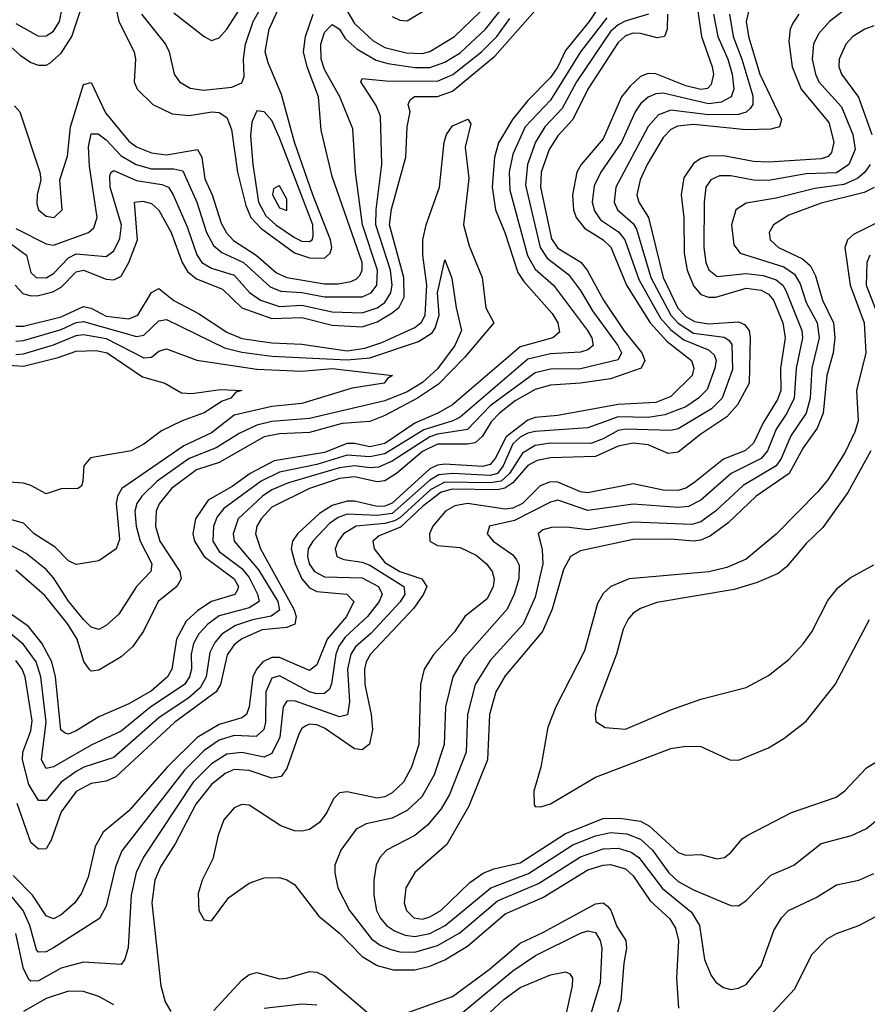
# Model space of a CAD drawing. Header units: inches. Extents: x 884549 to 1028252, y 526810 to 653624.
# Tile 787 of 1056: x 1011280 to 1013532, y 601241 to 603855. Entities that reach past the tile are written whole.
import ezdxf

# ---------------------------------------------------------------- set-up
doc = ezdxf.new("R2010")
doc.units = ezdxf.units.IN
doc.header["$MEASUREMENT"] = 0
doc.layers.add('B0610', color=7, linetype='Continuous')

msp = doc.modelspace()

# ---------------------------------------------------------------- linework, layer by layer
at = {"layer": 'B0610', "color": 5}
for points, elevation in [([(1011690, 603873), (1011770, 603810.1), (1011790, 603799.3), (1011810, 603806.7), (1011830, 603829.4), (1011907.2, 603950)], 2560), ([(1012110, 603947), (1012170, 603844.6), (1012218.9, 603798.9), (1012250, 603781.5), (1012307, 603767), (1012350, 603765.1), (1012370, 603770.5), (1012435.5, 603810), (1012503.8, 603876.2)], 2480), ([(1012847.3, 603932.7), (1012793.3, 603850), (1012730, 603772.8), (1012709.5, 603730), (1012690, 603701.3), (1012630, 603640.1), (1012589.2, 603590), (1012552.4, 603527.6), (1012541.5, 603490), (1012535.6, 603410), (1012544.5, 603350), (1012569.5, 603290), (1012604, 603184), (1012619.7, 603159.7), (1012694.9, 603074.9), (1012710.1, 603050), (1012714.5, 603025.5), (1012696.3, 603010), (1012610, 602986.6), (1012430, 602832.3), (1012391.3, 602810), (1012330, 602783.8), (1012250, 602729.6), (1012210, 602721.1), (1012170, 602730), (1012150, 602729.3), (1012090, 602705.7), (1011956.4, 602683.6), (1011892.6, 602650), (1011844.6, 602615.4), (1011780.5, 602579.5), (1011747, 602530), (1011740, 602490), (1011744.3, 602470), (1011770.3, 602430), (1011850, 602370), (1011861.1, 602350), (1011859.2, 602340.8), (1011851.7, 602328.3), (1011790, 602310), (1011753.7, 602286.3), (1011722, 602258), (1011696.5, 602210), (1011684.7, 602130), (1011672.4, 602110), (1011630, 602073.2), (1011570, 602038.2), (1011490, 602003.9), (1011430, 601966.4), (1011410, 601957.7), (1011400.8, 601960.8), (1011389.7, 601969.7), (1011375.6, 602110), (1011365.8, 602150), (1011339.2, 602199.2), (1011303.3, 602243.3), (1011221.1, 602301.1)], 2420), ([(1011270, 603300.6), (1011350, 603259.7), (1011370, 603256), (1011463.1, 603290), (1011477.4, 603302.6), (1011485.9, 603330), (1011465.8, 603465.8), (1011462.9, 603517.1), (1011470, 603551.8), (1011488.2, 603551.8), (1011510, 603536.3), (1011550, 603493), (1011589.9, 603470.1), (1011630, 603458.7), (1011690, 603459.3), (1011713.6, 603453.6), (1011750.3, 603370), (1011776.5, 603290), (1011795.2, 603255.2), (1011816.8, 603236.8), (1011875.1, 603210), (1011945.6, 603145.6), (1011974.3, 603134.3), (1012030, 603130.5), (1012090, 603119), (1012190, 603119.1), (1012214.2, 603130), (1012229.4, 603150), (1012231, 603190), (1012190.9, 603310), (1012172.3, 603450), (1012165.3, 603565.3), (1012130.7, 603650), (1012090, 603722.9), (1012081.1, 603750), (1012080.2, 603790), (1012090, 603820.7), (1012097.7, 603830), (1012110, 603842.3), (1012130, 603830.1), (1012144.9, 603804.9), (1012176.6, 603776.6), (1012227, 603747), (1012258.3, 603738.3), (1012330, 603727.7), (1012370, 603728), (1012410, 603742.3), (1012450, 603767.1), (1012517.3, 603830), (1012590, 603921.6)], 2460), ([(1011530, 603913.6), (1011543.8, 603850), (1011584.6, 603770), (1011587.8, 603750), (1011583.9, 603690), (1011592.5, 603670), (1011633.7, 603630), (1011684.8, 603604.8), (1011730, 603600.1), (1011790.6, 603610.6), (1011810, 603608.8), (1011830, 603595.2), (1011843.1, 603563.1), (1011858.9, 603450), (1011881.3, 603361.3), (1011894.5, 603330), (1011921.1, 603301.1), (1012010, 603236.1), (1012050, 603222.9), (1012090, 603222.1), (1012105.2, 603234.8), (1012109.3, 603250), (1012106.2, 603270), (1012058.5, 603390), (1012010.3, 603530), (1011975.9, 603655.9), (1011940.3, 603740.3), (1011932.3, 603770), (1011942.5, 603830), (1011987.9, 603930)], 2520), ([(1011603.7, 603870), (1011667.2, 603790), (1011677.2, 603770), (1011690.1, 603710), (1011704.6, 603690), (1011733, 603673), (1011768.1, 603668.1), (1011843.9, 603676.1), (1011870, 603687.1), (1011876.1, 603703.9), (1011874.9, 603750), (1011879.8, 603790), (1011900.2, 603850), (1011945.9, 603930)], 2540), ([(1011210, 603822.3), (1011280.9, 603760.9), (1011310, 603741.4), (1011330, 603734.5), (1011350, 603734.3), (1011360.4, 603739.6), (1011390, 603765.6), (1011418.7, 603810), (1011450, 603903.6)], 2520), ([(1013080.1, 603890), (1013091.6, 603810), (1013120.2, 603730), (1013123.2, 603710), (1013117.5, 603682.5), (1013107.5, 603672.5), (1013090, 603669.6), (1013050, 603678.9), (1012970, 603711.2), (1012950, 603712), (1012930, 603703.9), (1012901.7, 603678.3), (1012879, 603650), (1012830, 603539), (1012771.8, 603470), (1012760.6, 603450), (1012748.7, 603390), (1012751.3, 603350), (1012758.4, 603330), (1012781.1, 603301.1), (1012830.4, 603270), (1012850.5, 603250.5), (1012892.5, 603150), (1012955.4, 603050), (1013000.4, 603000.4), (1013065.3, 602950), (1013070.9, 602930), (1013066.9, 602910), (1013010, 602854.7), (1012970, 602838.9), (1012870, 602833.3), (1012710, 602803.7), (1012650, 602798.7), (1012630, 602791.7), (1012572.4, 602747.6), (1012543.1, 602690), (1012530, 602674), (1012510, 602668.5), (1012410, 602674.7), (1012390, 602672.1), (1012370, 602662.5), (1012270, 602571.3), (1012250, 602563), (1012230, 602562.5), (1012170, 602576.7), (1012150, 602576.9), (1012110, 602565.3), (1012076.5, 602543.5), (1012017.8, 602490), (1012004.5, 602470), (1012001.6, 602450), (1012012.4, 602410), (1012030, 602370.4), (1012050, 602346.5), (1012070, 602336.9), (1012149.7, 602329.7), (1012167.6, 602310), (1012148.3, 602270), (1012096.8, 602210), (1012070, 602141.7), (1012050, 602127.3), (1011970, 602161.3), (1011950, 602161.4), (1011925.9, 602150), (1011909.3, 602130.7), (1011899.8, 602110), (1011889.6, 602030.4), (1011882.5, 602010), (1011870, 602000.8), (1011810, 601983.9), (1011751.3, 601948.7), (1011672.2, 601870), (1011570, 601754.1), (1011502.2, 601697.8), (1011480.8, 601659.2), (1011462.1, 601577.9), (1011444.1, 601535.9), (1011426.9, 601510), (1011390, 601478.1), (1011370, 601467.8), (1011350, 601475.8), (1011313.8, 601530), (1011262.9, 601582.9)], 2520), ([(1011270, 603844.9), (1011330, 603811.4), (1011350, 603811.8), (1011370, 603824.2), (1011385.4, 603850), (1011396.4, 603903.6)], 2540), ([(1013221.6, 603898.4), (1013210, 603850), (1013216.1, 603810), (1013246.5, 603710), (1013303.9, 603590), (1013299.1, 603570), (1013275.9, 603564.1), (1013210, 603562.8), (1013070, 603576.3), (1013027.5, 603572.5), (1013010, 603563.1), (1012990, 603542.2), (1012947.2, 603470), (1012929, 603430), (1012920.1, 603390), (1012924.8, 603370), (1012951, 603330), (1012990, 603170), (1013029.2, 603089.2), (1013050, 603066.8), (1013073.3, 603053.3), (1013110, 603047.4), (1013190, 603052.3), (1013206, 603046), (1013218.1, 603030), (1013221.2, 603010), (1013218.6, 602890), (1013187.5, 602832.5), (1013159.3, 602800.7), (1013090, 602754.5), (1013030, 602706.4), (1013002.8, 602702.8), (1012950, 602726.5), (1012910, 602730.9), (1012870, 602722.3), (1012810, 602695.3), (1012690, 602691.7), (1012655.1, 602684.9), (1012630, 602671), (1012590, 602625.1), (1012569.2, 602610.9), (1012550, 602606.6), (1012430, 602608.1), (1012399.6, 602600.4), (1012350, 602562.1), (1012292.2, 602507.8), (1012235.1, 602484.9), (1012218.8, 602470), (1012221.6, 602450), (1012250, 602413.4), (1012290, 602390), (1012348.3, 602370), (1012361.8, 602350), (1012353.3, 602330), (1012327.2, 602292.8), (1012212.1, 602170), (1012201, 602150), (1012196.4, 602130), (1012197.1, 602090), (1012213.6, 602010), (1012217.4, 601970), (1012209.1, 601930.9), (1012190, 601916.6), (1012170, 601918.6), (1012090, 601974.1), (1012070, 601982.3), (1012050, 601984), (1012040.3, 601979.7), (1012030, 601973), (1012021.8, 601958.2), (1011990, 601866.9), (1011974.7, 601845.3), (1011950, 601840.6), (1011890, 601861.7), (1011850, 601864.4), (1011826.3, 601853.7), (1011790, 601824.5), (1011747.7, 601772.3), (1011693.5, 601666.5), (1011654.4, 601605.6), (1011639.1, 601570), (1011631.2, 601510), (1011655.5, 601290), (1011666.9, 601246.9), (1011681.5, 601221.5)], 2580), ([(1012270, 603863.1), (1012290, 603853.7), (1012310, 603852), (1012372.6, 603890)], 2520), ([(1011230, 603279.3), (1011297.8, 603230), (1011310, 603183.7), (1011323.7, 603170), (1011350, 603169.3), (1011370, 603180.9), (1011410, 603223), (1011430, 603233.3), (1011510, 603225.7), (1011530, 603241.2), (1011545.7, 603274.3), (1011550.4, 603309.6), (1011520.7, 603410), (1011519.3, 603440.7), (1011522.8, 603450), (1011530, 603454.1), (1011590, 603427.9), (1011657.3, 603417.3), (1011675.6, 603410), (1011688.2, 603390), (1011724.8, 603304.8), (1011750.8, 603230.8), (1011764.4, 603210), (1011790, 603195.1), (1011850, 603176.6), (1011890.9, 603130.9), (1011920.3, 603110), (1011970, 603093.3), (1012030, 603096.8), (1012110, 603079.5), (1012190, 603077), (1012230, 603089.8), (1012250, 603104.2), (1012266, 603130), (1012269.6, 603150), (1012265.5, 603190), (1012226.6, 603310), (1012227.4, 603350), (1012242.6, 603470), (1012238.9, 603598.9), (1012227.2, 603627.2), (1012186.6, 603690), (1012190, 603698.7), (1012252.6, 603692.6), (1012390, 603691.7), (1012430.5, 603709.5), (1012507.4, 603770), (1012547.9, 603810), (1012582.3, 603857.7)], 2440), ([(1013123.7, 603870), (1013135.1, 603810), (1013161.5, 603750), (1013173, 603710), (1013177.3, 603670), (1013170.1, 603650), (1013143.9, 603636.1), (1013110, 603631.6), (1012990, 603659.4), (1012970, 603657.8), (1012950, 603649), (1012930, 603631.5), (1012915.1, 603610), (1012879, 603530), (1012824.5, 603450), (1012806.4, 603413.6), (1012801, 603370), (1012807, 603347), (1012823.7, 603323.7), (1012871.5, 603291.5), (1012888.3, 603270), (1012924.8, 603164.8), (1012982.7, 603062.7), (1013010, 603031.3), (1013044.5, 603004.5), (1013110, 602978.2), (1013125.4, 602965.4), (1013130.3, 602950), (1013127.2, 602930), (1013106.7, 602873.3), (1013083.3, 602850), (1013050, 602827.2), (1012994.6, 602805.4), (1012950, 602799), (1012870, 602800), (1012790, 602770.9), (1012650, 602761.7), (1012630, 602756.9), (1012610, 602746.6), (1012590, 602728.8), (1012565.1, 602670), (1012549.8, 602650.2), (1012530, 602644.9), (1012430, 602650), (1012393.9, 602646.1), (1012370, 602632.2), (1012270, 602544.1), (1012230, 602538.4), (1012150, 602541.7), (1012126.5, 602533.5), (1012103.1, 602516.9), (1012058.5, 602470), (1012046.5, 602450), (1012044.9, 602430), (1012049.6, 602410), (1012063.3, 602390), (1012090, 602376), (1012190, 602372.9), (1012233.2, 602350), (1012243.3, 602330), (1012235.6, 602310), (1012204.1, 602270), (1012145, 602215), (1012128.1, 602191.9), (1012119.8, 602170), (1012108.6, 602091.4), (1012102.8, 602077.2), (1012090, 602065.7), (1012070, 602064.9), (1012050, 602070.4), (1011970, 602112.9), (1011950, 602106.9), (1011934.2, 602070), (1011933.4, 601990), (1011928.3, 601970), (1011908.1, 601951.9), (1011850, 601953.9), (1011810, 601942.2), (1011770, 601914.6), (1011718.1, 601861.9), (1011551.5, 601648.5), (1011534.2, 601605.8), (1011510, 601501.5), (1011491.7, 601468.3), (1011370, 601390.9), (1011350, 601380.1), (1011330, 601379), (1011325, 601385), (1011307.3, 601450), (1011289.5, 601489.5), (1011244.1, 601544.1)], 2540), ([(1012840.3, 603859.7), (1012770, 603770), (1012690, 603641.6), (1012623.4, 603570), (1012590, 603498.1), (1012580.4, 603450), (1012582.7, 603402.7), (1012629.1, 603229.1), (1012650, 603192.8), (1012698.1, 603150), (1012788.7, 603030), (1012800.4, 603010), (1012804.2, 602990), (1012790, 602978.5), (1012770, 602972.1), (1012690, 602967.9), (1012630, 602953.7), (1012450, 602799.6), (1012430.5, 602789.5), (1012353.9, 602766.1), (1012250, 602702.3), (1012210, 602694.3), (1012150, 602698.5), (1012070, 602674), (1011970, 602653.4), (1011921.6, 602630), (1011822.7, 602557.3), (1011805.1, 602534.9), (1011795, 602510), (1011793.5, 602470), (1011810, 602443), (1011870, 602397.7), (1011890, 602374.1), (1011912.2, 602330), (1011915.9, 602310), (1011890, 602293.4), (1011810, 602271.7), (1011780.1, 602250), (1011756.2, 602223.9), (1011741.5, 602198.5), (1011735.4, 602170), (1011736.5, 602130), (1011731.6, 602110), (1011717.7, 602090), (1011628.6, 602030), (1011550, 601966.1), (1011470, 601928.4), (1011370, 601871.5), (1011350, 601866.7), (1011337.6, 601890), (1011350.5, 601990), (1011335.8, 602110), (1011323.9, 602150), (1011290, 602196.3), (1011250, 602229.9)], 2440), ([(1011266.1, 603626.1), (1011280.8, 603610), (1011333.7, 603450), (1011336.6, 603430), (1011326.7, 603390), (1011325.8, 603365.8), (1011330.2, 603350), (1011350, 603333.4), (1011371.2, 603330), (1011392.7, 603350), (1011387, 603430), (1011407.3, 603492.7), (1011415, 603570), (1011450, 603682.5), (1011470, 603688.2), (1011507.6, 603607.6), (1011570, 603532.5), (1011590, 603517.4), (1011630, 603501.4), (1011670, 603496), (1011752.6, 603510), (1011764.2, 603490), (1011772.2, 603432.2), (1011791.5, 603390), (1011815, 603315), (1011829.2, 603289.2), (1011848.4, 603268.5), (1011908.3, 603230), (1011962.6, 603182.6), (1011990, 603170.2), (1012090, 603153.3), (1012126.6, 603153.4), (1012160.3, 603159.7), (1012174.4, 603165.6), (1012183.9, 603176.1), (1012189.7, 603190), (1012189.7, 603210.3), (1012110, 603438.3), (1012081.3, 603561.3), (1012073.6, 603650), (1012043.5, 603730), (1012034.4, 603770), (1012039.2, 603810), (1012060.1, 603870)], 2480), ([(1011267.9, 603150), (1011288.2, 603128.2), (1011310, 603121.9), (1011330, 603122.3), (1011367.7, 603132.3), (1011390, 603145), (1011430, 603185.6), (1011450, 603189.6), (1011510, 603165.9), (1011530, 603164.2), (1011550, 603173.9), (1011570, 603210.6), (1011592.7, 603270), (1011585.5, 603370), (1011607.1, 603372.9), (1011630, 603366.7), (1011650, 603348.8), (1011682.9, 603290), (1011711.9, 603210), (1011726.3, 603186.3), (1011750, 603167.1), (1011819, 603139), (1011870, 603089.6), (1011950, 603061.2), (1012030, 603063.8), (1012110, 603043.5), (1012190, 603039.4), (1012230, 603052.6), (1012270, 603076.2), (1012288.5, 603091.5), (1012301.5, 603118.5), (1012300.5, 603170), (1012262.4, 603310), (1012267.9, 603352.1), (1012306.3, 603490), (1012309.6, 603570), (1012317.2, 603610), (1012311.9, 603630), (1012317.5, 603642.5), (1012328.8, 603651.2), (1012390, 603650.7), (1012430, 603665.2), (1012542.2, 603757.8), (1012650, 603878.9)], 2420), ([(1013165.7, 603870), (1013176.1, 603810), (1013199.2, 603750), (1013227.7, 603652.3), (1013227.9, 603630), (1013221.1, 603618.9), (1013210.7, 603609.3), (1013190, 603603.3), (1013110, 603602.7), (1013010, 603614.3), (1012977.3, 603602.7), (1012950, 603571.4), (1012864.4, 603410), (1012859.4, 603370), (1012868.7, 603350), (1012910, 603313.4), (1012919, 603299), (1012957.3, 603170), (1013010, 603070), (1013030, 603048.9), (1013070, 603022.5), (1013151.6, 603011.6), (1013164.3, 603004.3), (1013172.5, 602992.5), (1013173.7, 602926.2), (1013146.2, 602850), (1013118.6, 602821.4), (1013030, 602768.7), (1013010, 602764.5), (1012890, 602767.4), (1012870, 602764), (1012830, 602741.8), (1012797.6, 602730), (1012690.5, 602730.5), (1012650, 602724.6), (1012616, 602704), (1012581.9, 602650), (1012559.5, 602630), (1012530, 602624.8), (1012410, 602626.9), (1012372.8, 602607.2), (1012290, 602531.9), (1012275.9, 602524.1), (1012250, 602517.2), (1012173.7, 602510), (1012140.6, 602490), (1012126, 602470), (1012118.3, 602450), (1012123.1, 602430), (1012141.5, 602421.5), (1012190, 602414.2), (1012210, 602406.6), (1012300.4, 602350), (1012303.7, 602330), (1012290.8, 602309.2), (1012214.1, 602225.9), (1012172.2, 602190), (1012160, 602170), (1012151.1, 602130), (1012156.2, 602043.8), (1012150.9, 602009.1), (1012130, 602004.2), (1012010, 602046.6), (1011990, 602045.4), (1011980.4, 602030), (1011970.9, 601950), (1011950, 601906.7), (1011930, 601897.1), (1011870, 601909.3), (1011830, 601904.7), (1011790, 601879), (1011741, 601830), (1011608.7, 601631.3), (1011589.2, 601590.8), (1011576.1, 601530), (1011568.7, 601391.3), (1011559.8, 601360.2), (1011550, 601346.4), (1011450, 601352.7), (1011390, 601336.9), (1011330, 601303.3), (1011310, 601301.7), (1011305.6, 601305.6), (1011290, 601334.7), (1011270, 601429)], 2560), ([(1012951.1, 603870), (1012889.1, 603850.9), (1012870, 603841.4), (1012850, 603823.2), (1012759.2, 603690), (1012721.3, 603618.7), (1012675.5, 603570), (1012650.7, 603530), (1012629.1, 603470), (1012624.1, 603415.9), (1012662.7, 603250), (1012681.6, 603221.6), (1012738.4, 603178.4), (1012770, 603135.7), (1012801.9, 603081.9), (1012869.2, 602990), (1012879.4, 602970), (1012870, 602951.7), (1012770, 602928), (1012690, 602926.9), (1012650, 602917.2), (1012530.5, 602830), (1012470, 602767), (1012390, 602754.6), (1012370, 602747.5), (1012270, 602683.1), (1012233.2, 602666.8), (1012210, 602664.8), (1012170, 602670.3), (1012130, 602664.8), (1011994.7, 602625.3), (1011950, 602606.2), (1011925.1, 602590), (1011860.2, 602530), (1011846.9, 602490), (1011849.8, 602470), (1011914.6, 602394.6), (1011966.2, 602310), (1011970, 602286.9), (1011948.5, 602271.5), (1011898.4, 602261.6), (1011853.5, 602246.5), (1011816.8, 602223.2), (1011798.5, 602201.5), (1011785.1, 602174.9), (1011775.7, 602110), (1011759.3, 602080.7), (1011730, 602054.9), (1011650, 602001.6), (1011530, 601896.3), (1011450.1, 601870), (1011430, 601859.1), (1011390.1, 601830), (1011350, 601781.3), (1011330, 601781.9), (1011303.9, 601823.9), (1011287.1, 601890), (1011288, 601910), (1011310, 601966.8), (1011313.3, 601993.3), (1011294.2, 602110), (1011286.6, 602130), (1011270, 602153.5)], 2460), ([(1013001.5, 603870), (1013000.4, 603830), (1012993.1, 603810), (1012973.5, 603806.5), (1012930, 603818), (1012910, 603818.7), (1012890, 603812), (1012870, 603794.5), (1012789.2, 603670), (1012750.2, 603589.8), (1012710, 603546.3), (1012686.7, 603510), (1012666, 603450), (1012663.5, 603410), (1012693.2, 603273.2), (1012710, 603248.3), (1012771, 603211), (1012787.7, 603190), (1012831.2, 603110), (1012885.2, 603030), (1012933, 602970), (1012941.5, 602950), (1012931.5, 602930), (1012850, 602901.7), (1012770, 602889.8), (1012690, 602884.3), (1012650, 602873.1), (1012596.9, 602843.1), (1012555.3, 602810), (1012533.1, 602786.9), (1012510, 602749.3), (1012490, 602731.2), (1012470, 602727.5), (1012390, 602728), (1012350, 602708.3), (1012281.2, 602650), (1012250, 602630.8), (1012230, 602627.6), (1012170, 602641.1), (1012130, 602636.4), (1012050.2, 602609.8), (1011950, 602560.4), (1011921.3, 602530), (1011910.4, 602510), (1011906.5, 602490), (1011919.8, 602450), (1012008.3, 602290), (1012014.9, 602270), (1012011.3, 602250), (1011990, 602240.8), (1011924.7, 602235.3), (1011870, 602211.3), (1011850, 602195.4), (1011831.2, 602168.8), (1011813.5, 602090), (1011801.8, 602070), (1011692.1, 601990), (1011535.7, 601844.3), (1011510, 601832.8), (1011470, 601827.2), (1011430, 601805.6), (1011390, 601751.8), (1011363.5, 601676.5), (1011350, 601653.2), (1011330, 601652.9), (1011310, 601670.4), (1011273.7, 601773.7)], 2480), ([(1013350.3, 603869.7), (1013333.9, 603846.1), (1013327.4, 603830), (1013323.4, 603796.6), (1013332.2, 603730), (1013356.7, 603670), (1013430, 603582.2), (1013443.7, 603530), (1013437.4, 603502.6), (1013428.5, 603491.5), (1013410, 603485.5), (1013270, 603476.4), (1013230, 603478.2), (1013150, 603493.7), (1013110, 603492.9), (1013090, 603486.6), (1013070, 603472.8), (1013044.7, 603435.3), (1013037.3, 603390), (1013044.6, 603330), (1013045.4, 603234.6), (1013053.4, 603190), (1013070, 603148.2), (1013090, 603125.5), (1013110, 603118.1), (1013130, 603118.2), (1013210, 603142.1), (1013250, 603136.9), (1013270, 603125.8), (1013283.4, 603110), (1013307.5, 603050), (1013314.4, 603010), (1013301.7, 602930), (1013302.2, 602870), (1013293.6, 602846.4), (1013255.6, 602784.4), (1013229.7, 602730.3), (1013209, 602711), (1013150, 602687.7), (1013070, 602624.1), (1013050, 602611.3), (1013030, 602605.2), (1012990, 602606.1), (1012910, 602622.7), (1012790, 602598.7), (1012770, 602601.1), (1012710, 602627.3), (1012690, 602627.4), (1012663.1, 602616.9), (1012615.8, 602570), (1012590, 602557.7), (1012570, 602555.6), (1012469.9, 602570.1), (1012435.9, 602564.1), (1012411.2, 602550), (1012377.7, 602510), (1012368.8, 602490), (1012370.1, 602470), (1012390, 602458.7), (1012450, 602453.8), (1012492.9, 602432.9), (1012520.1, 602410), (1012535.7, 602390), (1012540.6, 602370), (1012538.3, 602350), (1012522.4, 602317.6), (1012462.8, 602270), (1012435.7, 602230), (1012380.8, 602170), (1012354.5, 602130), (1012344.6, 602090), (1012341, 601930), (1012321.5, 601870), (1012299.5, 601830), (1012270, 601802.1), (1012250, 601791.9), (1012230, 601788.1), (1012150, 601804.5), (1012130, 601802.4), (1012113.9, 601786.1), (1012096.3, 601750), (1012076.5, 601723.5), (1012050, 601705.1), (1012030, 601700.1), (1012010, 601701.1), (1011974.3, 601714.3), (1011890, 601769.3), (1011870, 601770.8), (1011850, 601762.3), (1011822.8, 601730), (1011807.5, 601690), (1011792.9, 601627.1), (1011764.6, 601570), (1011754.6, 601534.6), (1011756.1, 601490), (1011770, 601464.7), (1011790, 601462.4), (1011836, 601524), (1011890, 601562.5), (1011930, 601576.4), (1011970, 601577), (1011990, 601571.4), (1012010, 601558.3), (1012074.5, 601474.5), (1012130, 601429.3), (1012190, 601367.8), (1012230, 601343.9), (1012272, 601332), (1012330, 601332.3), (1012370, 601342.1), (1012410, 601359), (1012470, 601394.9), (1012570, 601481.1), (1012670, 601524.6), (1012790, 601597.8), (1012830, 601610), (1012850, 601611.5), (1012890, 601600.4), (1012910, 601581.9), (1012955.3, 601515.3), (1013007.7, 601467.7), (1013022.8, 601442.8), (1013030.4, 601410), (1013025.5, 601310), (1013030.1, 601230.1)], 2620), ([(1013470, 603879.2), (1013431.6, 603850), (1013402.3, 603817.7), (1013389, 603790), (1013386.1, 603750), (1013394.5, 603710), (1013403.8, 603690), (1013463.5, 603623.5), (1013493.6, 603550), (1013499.6, 603510), (1013482.9, 603470), (1013450, 603448.2), (1013370, 603445.2), (1013270, 603428), (1013230, 603428.6), (1013170, 603439.9), (1013139.9, 603440.1), (1013116.1, 603430), (1013102.9, 603410), (1013098.4, 603370), (1013097.7, 603250), (1013102.8, 603210), (1013110.7, 603190.7), (1013132.9, 603172.9), (1013210, 603181.3), (1013255.8, 603175.9), (1013290, 603164.6), (1013307.6, 603150), (1013316, 603136), (1013358.1, 603030), (1013359.9, 603010), (1013343.3, 602930), (1013338.2, 602850), (1013318.6, 602810), (1013290, 602767.7), (1013266.9, 602710), (1013250, 602689.5), (1013170.4, 602649.6), (1013090, 602579.5), (1013057.5, 602562.5), (1013030, 602560.1), (1012910, 602568.5), (1012790, 602551.8), (1012710, 602579.6), (1012690, 602573.9), (1012594.6, 602525.4), (1012528.7, 602510), (1012522.5, 602490), (1012538.3, 602470), (1012590, 602434.2), (1012600.5, 602420.5), (1012606.8, 602406.8), (1012606.3, 602370), (1012594.1, 602330), (1012575.5, 602290), (1012460.4, 602159.6), (1012430.8, 602110), (1012411.7, 602030), (1012407.7, 601930), (1012381.1, 601850), (1012348.5, 601791.5), (1012310, 601755.6), (1012270, 601734.9), (1012200.4, 601719.6), (1012174.3, 601705.7), (1012133.4, 601650), (1012117.6, 601610), (1012117, 601590), (1012125.6, 601550), (1012156.6, 601490), (1012214.6, 601414.6), (1012238, 601398), (1012266, 601386), (1012290, 601380.2), (1012330, 601379.4), (1012390, 601396.4), (1012449.4, 601430.6), (1012550, 601515.2), (1012658.8, 601561.2), (1012770, 601632.1), (1012830, 601653.2), (1012870, 601655.3), (1012904.6, 601644.6), (1012924.8, 601630), (1012987.8, 601547.7), (1013064.8, 601484.8), (1013085.9, 601450), (1013099.8, 601359.8), (1013117.1, 601317.1), (1013130, 601299.6), (1013150, 601284.9), (1013170, 601279.5), (1013190, 601283.1), (1013210, 601292.9), (1013250, 601342.3), (1013283.5, 601436.5), (1013303.8, 601470), (1013322.7, 601490), (1013395.9, 601524.1), (1013450, 601557.6), (1013510, 601570.6), (1013550, 601587.8)], 2640), ([(1013550, 603838.4), (1013526, 603830), (1013493.9, 603810), (1013475.6, 603790), (1013457.2, 603750), (1013456.2, 603730), (1013463.7, 603710), (1013509, 603649), (1013544.2, 603550)], 2660), ([(1011270, 603041.3), (1011290, 603041.4), (1011390, 603066), (1011450, 603093.4), (1011470, 603089), (1011510, 603068), (1011570, 603060.2), (1011594, 603070), (1011630, 603130.7), (1011650, 603141.5), (1011689.2, 603109.2), (1011755.2, 603075.2), (1011830, 603025.4), (1011870, 603008.2), (1011950, 602996.8), (1012030, 602993.3), (1012150, 602976.1), (1012197.4, 602982.6), (1012242.4, 602997.6), (1012330, 603037.4), (1012348, 603052), (1012357.7, 603070), (1012362.1, 603150), (1012351.1, 603230), (1012351.3, 603270), (1012360.1, 603310), (1012395.8, 603410), (1012408.1, 603530), (1012413.8, 603550), (1012430, 603572.9), (1012470.7, 603590.7), (1012478.8, 603578.8), (1012463.3, 603516.7), (1012473.2, 603433.2), (1012459.3, 603310), (1012474.4, 603254.4), (1012508.7, 603170), (1012518.5, 603090), (1012540.3, 603050), (1012462.1, 602957.9), (1012393, 602887), (1012337.1, 602850), (1012250, 602804.3), (1012210, 602787.7), (1012137.3, 602782.7), (1012050, 602759.1), (1011970, 602754.9), (1011930, 602747), (1011810, 602679.5), (1011750, 602659.8), (1011683.5, 602610), (1011650.4, 602569.6), (1011642.6, 602550), (1011640.6, 602510), (1011652.3, 602470), (1011705.7, 602390), (1011709.5, 602370), (1011697.3, 602350), (1011647.9, 602310), (1011609.1, 602230.9), (1011579.6, 602190), (1011550, 602162.9), (1011490, 602127.7), (1011470, 602125), (1011464.4, 602130), (1011450.7, 602150.7), (1011432.6, 602210), (1011407.8, 602250), (1011346.4, 602326.4), (1011270, 602393.4)], 2380), ([(1013539.9, 603470), (1013525.7, 603450), (1013506.5, 603433.5), (1013470, 603417.6), (1013392.9, 603407.1), (1013290, 603380.6), (1013210, 603368), (1013183.3, 603350), (1013171, 603310), (1013177.3, 603257.3), (1013194.6, 603234.6), (1013310, 603198.9), (1013339.1, 603179.1), (1013353.9, 603153.9), (1013370, 603104.2), (1013398.6, 603050), (1013404.2, 603010), (1013385, 602930), (1013380.1, 602850), (1013369.7, 602810.3), (1013328.8, 602750), (1013303.2, 602690), (1013289.9, 602670.1), (1013202.2, 602617.8), (1013128.6, 602550), (1013090, 602521.5), (1013065.6, 602514.4), (1012910, 602520.5), (1012790, 602500.1), (1012732.9, 602507.1), (1012693.5, 602506.5), (1012670, 602500.8), (1012657.3, 602490), (1012668.1, 602448.1), (1012669.8, 602410), (1012650, 602321.5), (1012617.5, 602250), (1012530, 602153.1), (1012490.4, 602090), (1012469.8, 602010.2), (1012466.4, 601910), (1012422.5, 601797.6), (1012400.3, 601759.7), (1012363.8, 601716.2), (1012330, 601689.1), (1012254.3, 601650), (1012236.6, 601630), (1012227.5, 601610), (1012221, 601570), (1012221.1, 601530), (1012228.4, 601490), (1012237.7, 601470), (1012254.9, 601450), (1012275.7, 601435.7), (1012304, 601424), (1012330, 601420.5), (1012370, 601428.7), (1012410.6, 601449.4), (1012531.6, 601550), (1012632.4, 601587.6), (1012750, 601664.1), (1012810, 601688.2), (1012850, 601696.6), (1012893.6, 601693.6), (1012930, 601679.4), (1012961.7, 601650), (1013005.3, 601590), (1013030, 601566.8), (1013070, 601544.5), (1013170, 601503.2), (1013190, 601502), (1013210, 601516.6), (1013276.1, 601583.9), (1013337.4, 601610), (1013410, 601667.7), (1013490, 601688.6), (1013530, 601707.8), (1013608.9, 601771.1)], 2660), ([(1013550.3, 603409.7), (1013524, 603396), (1013410, 603367.5), (1013323.9, 603336.1), (1013283.1, 603310), (1013271.6, 603290), (1013274.2, 603270), (1013296.2, 603250), (1013359.9, 603219.9), (1013381.4, 603201.4), (1013394.6, 603174.6), (1013413.2, 603110), (1013442.3, 603050), (1013445.9, 603010), (1013441.5, 602970), (1013424.8, 602910), (1013414.8, 602810), (1013398.7, 602770), (1013362, 602718), (1013324.6, 602650), (1013237, 602590), (1013162, 602518), (1013115.7, 602484.3), (1013090, 602473.2), (1013070, 602470.4), (1013010, 602475.6), (1012910, 602474.7), (1012770, 602444.3), (1012743.8, 602430), (1012725.1, 602394.9), (1012694.6, 602290), (1012669.5, 602230.5), (1012570, 602113.1), (1012544.8, 602070), (1012528.5, 602010), (1012522.6, 601890), (1012473.4, 601766.6), (1012415, 601665), (1012329.7, 601590.3), (1012306, 601550), (1012301.3, 601510), (1012307.4, 601490), (1012327.1, 601470), (1012350, 601466.9), (1012370, 601472.8), (1012398.8, 601490), (1012476.3, 601563.7), (1012511.6, 601588.4), (1012540, 601600), (1012610, 601615.9), (1012730, 601694.3), (1012830, 601733.7), (1012874.9, 601734.9), (1012930, 601726.6), (1012953.3, 601713.4), (1013030, 601644), (1013050, 601636.8), (1013090, 601638.2), (1013133.4, 601626.6), (1013153, 601630), (1013170, 601643.6), (1013199.9, 601680.1), (1013214.7, 601690), (1013330.9, 601750), (1013449.1, 601790.9), (1013472.7, 601807.3), (1013530, 601868.7), (1013598.5, 601910)], 2680), ([(1013602.1, 603337.9), (1013495.6, 603284.4), (1013479.9, 603270), (1013472.3, 603250), (1013487, 603150), (1013524.2, 603050), (1013528.3, 602970), (1013503.8, 602870), (1013507.8, 602790), (1013499.4, 602760.6), (1013473, 602707), (1013427, 602633), (1013399.9, 602600.1), (1013290, 602488.9), (1013210, 602422.5), (1013159.4, 602400.6), (1013110.8, 602389.2), (1012899.6, 602370), (1012850.9, 602350), (1012830, 602331.5), (1012815.5, 602304.5), (1012780.7, 602179.3), (1012704.6, 602030), (1012683.3, 601976.7), (1012664.4, 601870), (1012646.3, 601806.3), (1012647, 601770), (1012650, 601766), (1012665, 601765), (1012690, 601773.1), (1012810, 601844), (1013010, 601919.9), (1013050, 601926.1), (1013090, 601924.7), (1013167.2, 601890), (1013190, 601888.4), (1013270, 601922), (1013310, 601946), (1013370, 601992.1), (1013447.2, 602090), (1013538.1, 602261.9)], 2720), ([(1011270, 603001.2), (1011290, 603002.8), (1011390, 603032.7), (1011430, 603050.7), (1011450, 603053.8), (1011590, 603013.3), (1011610, 603017.5), (1011650, 603055.2), (1011670, 603059.2), (1011823.9, 602983.9), (1011870, 602971.7), (1011950, 602961.4), (1012150, 602952.1), (1012210, 602957.5), (1012339.6, 603000.4), (1012376.1, 603023.9), (1012384.3, 603035.7), (1012395, 603070), (1012390, 603130), (1012410, 603217.3), (1012428.6, 603168.6), (1012439.7, 603090), (1012454.2, 603030), (1012436.1, 602990), (1012390, 602927.8), (1012350, 602891.5), (1012310, 602866.8), (1012250, 602843.2), (1012050, 602796.1), (1011950, 602788.3), (1011910, 602777.9), (1011863.5, 602756.5), (1011801.9, 602718.1), (1011730.2, 602689.8), (1011645.2, 602630), (1011604.6, 602590), (1011591.3, 602570), (1011586, 602550), (1011589.2, 602510), (1011600, 602470), (1011630.9, 602410), (1011628.2, 602390), (1011590.4, 602349.6), (1011543.3, 602276.7), (1011510, 602246.4), (1011490, 602236.1), (1011470, 602242.3), (1011450, 602262.5), (1011410, 602310.7), (1011370, 602373), (1011350, 602394.7), (1011297.3, 602437.3), (1011250, 602462.7)], 2360), ([(1013538.7, 603230), (1013530.7, 603210), (1013529, 603150), (1013557.4, 603077.4)], 2740), ([(1011270, 602966.1), (1011290, 602968.1), (1011370, 602991.9), (1011430, 603016.4), (1011450, 603019.4), (1011510, 603008.5), (1011610, 602957.5), (1011630, 602958.6), (1011650, 602974.4), (1011670, 602981.1), (1011751.1, 602951.1), (1011910, 602926.7), (1012030, 602921.5), (1012110, 602929.1), (1012270.3, 602910), (1012257.5, 602902.5), (1012248.9, 602890), (1012163.8, 602876.2), (1012030, 602836), (1011950, 602828.2), (1011850, 602805.1), (1011790, 602758.3), (1011716.3, 602723.7), (1011551.7, 602610), (1011540.1, 602590), (1011536, 602570), (1011545.3, 602474.7), (1011536.2, 602450), (1011490, 602417.8), (1011430, 602408.6), (1011410, 602418.2), (1011374.1, 602454.1), (1011318.1, 602490), (1011290, 602518.1), (1011210, 602539.9)], 2340), ([(1011250, 602937.4), (1011290, 602935.1), (1011381.9, 602958.1), (1011430, 602975.1), (1011483.2, 602976.8), (1011512.2, 602970), (1011606.2, 602906.2), (1011666, 602890), (1011710, 602864.5), (1011737.3, 602862.7), (1011813.4, 602873.4), (1011870.4, 602870), (1011854.4, 602865.6), (1011840.7, 602850), (1011818.2, 602841.8), (1011770, 602811.3), (1011712.1, 602790), (1011656.8, 602763.2), (1011610, 602728.2), (1011576.4, 602710), (1011468.2, 602691.8), (1011450.3, 602670), (1011447.8, 602630), (1011443.9, 602616.1), (1011434.8, 602610), (1011390, 602608.9), (1011350, 602596.3), (1011310, 602618.3), (1011290, 602623.9), (1011188.3, 602631.7)], 2320), ([(1013541.7, 602710), (1013480.7, 602599.3), (1013413.8, 602506.2), (1013370, 602463.7), (1013317.7, 602402.3), (1013295.3, 602384.7), (1013239.2, 602360.8), (1013178.3, 602341.7), (1012972.8, 602307.2), (1012930, 602291.5), (1012910, 602278.8), (1012896.5, 602263.5), (1012883.3, 602236.7), (1012865.5, 602170), (1012813.1, 602030), (1012808.8, 602010), (1012811.2, 601991.2), (1012835.6, 601975.6), (1012890, 601970.8), (1013010, 602022.2), (1013090, 602050.8), (1013210, 602081.7), (1013270, 602113.9), (1013323.9, 602156.1), (1013362.2, 602197.8), (1013384.7, 602230), (1013427.5, 602312.5), (1013453.6, 602346.4), (1013487.1, 602372.9), (1013550, 602407.3)], 2740), ([(1012270, 601204), (1012430, 601261.5), (1012527.1, 601332.9), (1012610, 601403.2), (1012670, 601430.8), (1012810, 601507.7), (1012830, 601509.7), (1012841.5, 601501.5), (1012850.8, 601490.8), (1012867.1, 601447.1), (1012890.8, 601410), (1012892.7, 601390), (1012884.9, 601350), (1012877.4, 601250), (1012859.4, 601190)], 2580), ([(1013262.1, 601197.9), (1013339.2, 601280.8), (1013385.9, 601374), (1013425.3, 601414.7), (1013450, 601428.6), (1013510, 601449.5), (1013570, 601482.1)], 2620), ([(1012450, 601213.9), (1012590, 601329.5), (1012651, 601370), (1012770, 601429.7), (1012790, 601436.1), (1012810, 601431.2), (1012822.1, 601410), (1012826.6, 601390), (1012822.6, 601297.4), (1012765.9, 601110)], 2560), ([(1011796.3, 601223.7), (1011870, 601304.7), (1011890, 601319.3), (1011910, 601325), (1011970, 601308), (1011990, 601309.7), (1012050, 601327.6), (1012070, 601326), (1012090, 601316.6), (1012210, 601213.3)], 2580), ([(1012490, 601182.6), (1012566.7, 601253.3), (1012610, 601284.8), (1012690, 601319.2), (1012730, 601327.2), (1012741.4, 601321.4), (1012748.6, 601310), (1012748.1, 601290), (1012712.4, 601127.6)], 2540), ([(1011530, 601239), (1011490, 601261.3), (1011450, 601274.9), (1011410, 601275.7), (1011350, 601256), (1011290, 601221.8)], 2580), ([(1011929.9, 601230.1), (1012030, 601242.1), (1012070, 601239.1)], 2560)]:
    msp.add_lwpolyline(points, dxfattribs=dict(at, elevation=elevation))
for points, elevation in [([(1011910, 603612.8), (1011896.9, 603583.1), (1011893.6, 603546.4), (1011899.6, 603470), (1011914.7, 603370), (1011934.2, 603334.2), (1011960.9, 603310), (1012010, 603276.4), (1012030, 603266.9), (1012050, 603265.6), (1012056.9, 603270), (1012060.1, 603279.9), (1012058.6, 603310), (1011970, 603541.1), (1011950, 603587.3), (1011930, 603609.9)], 2540), ([(1011970, 603413.6), (1011966.7, 603413.3), (1011954.1, 603405.9), (1011951.6, 603390), (1011970, 603355.6), (1011990, 603348.6), (1011990, 603378)], 2560)]:
    msp.add_lwpolyline(points, close=True, dxfattribs=dict(at, elevation=elevation))

doc.saveas('drawing.dxf')
